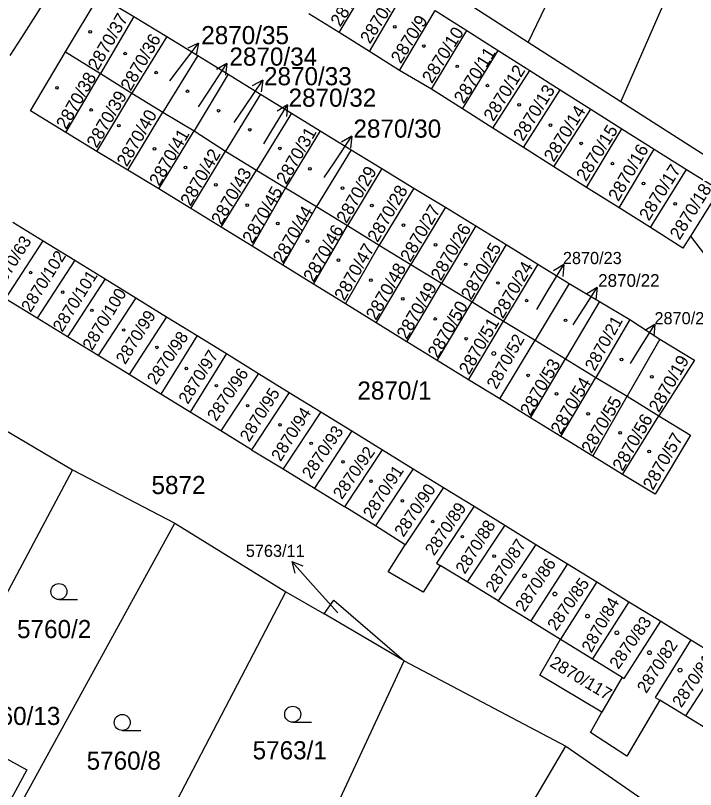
# Model space of a CAD drawing. Extents: x -644096 to -634268, y -1141430 to -1133463.
# Drawn here: x -640000.6 to -639936.8, y -1138491 to -1138418.5 of the extents above; entities that cross this region are included whole.
import ezdxf

# ---------------------------------------------------------------- set-up
doc = ezdxf.new("R2010")
doc.units = 0
for name, color, linetype in [('M_Svah_Zarez', 7, 'Continuous'), ('spodek_zarez', 7, 'Continuous'), ('svrsek_osa_sjezdy', 7, 'Continuous'), ('svrsek_osa_VRT', 7, 'Continuous'), ('svrsek_popisy_VRT', 7, 'Continuous'), ('terminal_VRT', 7, 'Continuous')]:
    doc.layers.add(name, color=color, linetype=linetype)

msp = doc.modelspace()

# ---------------------------------------------------------------- linework, layer by layer
at = {"layer": 'M_Svah_Zarez'}
for centre, radius in [((-639965.025, -1138419.519), 0.123), ((-639993.555, -1138419.989), 0.123), ((-639962.295, -1138421.329), 0.123), ((-639990.275, -1138422.039), 0.123), ((-639959.165, -1138423.229), 0.123), ((-639987.365, -1138423.819), 0.123), ((-639996.665, -1138425.249), 0.123), ((-639984.445, -1138425.569), 0.123), ((-639956.345, -1138425.039), 0.123), ((-639953.365, -1138426.839), 0.123), ((-639993.455, -1138427.319), 0.123), ((-639981.525, -1138427.389), 0.123), ((-639990.865, -1138428.789), 0.123), ((-639978.605, -1138429.169), 0.123), ((-639950.445, -1138428.739), 0.123), ((-639947.565, -1138430.449), 0.123), ((-639987.525, -1138430.959), 0.123), ((-639975.785, -1138430.919), 0.123), ((-639984.635, -1138432.709), 0.123), ((-639972.965, -1138432.829), 0.123), ((-639944.635, -1138432.349), 0.123), ((-639941.715, -1138434.209), 0.123), ((-639981.785, -1138434.329), 0.123), ((-639969.915, -1138434.649), 0.123), ((-639978.835, -1138436.239), 0.123), ((-639967.165, -1138436.269), 0.123), ((-639938.745, -1138436.109), 0.123), ((-639975.985, -1138437.959), 0.123), ((-639964.215, -1138438.119), 0.123), ((-639973.195, -1138439.609), 0.123), ((-639961.195, -1138439.969), 0.123), ((-639970.305, -1138441.399), 0.123), ((-639958.375, -1138441.789), 0.123), ((-639999.135, -1138442.559), 0.117), ((-639967.255, -1138443.279), 0.123), ((-639955.355, -1138443.539), 0.123), ((-639996.125, -1138444.399), 0.117), ((-639964.275, -1138445.029), 0.123), ((-639952.665, -1138445.189), 0.123), ((-639993.395, -1138446.099), 0.117), ((-639961.225, -1138446.909), 0.123), ((-639949.035, -1138447.039), 0.123), ((-639990.415, -1138447.939), 0.117), ((-639958.345, -1138448.759), 0.123), ((-639987.305, -1138449.579), 0.117), ((-639955.747, -1138450.149), 0.175), ((-639943.785, -1138450.709), 0.123), ((-639984.555, -1138451.549), 0.117), ((-639952.535, -1138452.199), 0.123), ((-639940.935, -1138452.329), 0.123), ((-639981.735, -1138453.169), 0.117), ((-639949.875, -1138453.919), 0.123), ((-639978.805, -1138455.029), 0.117), ((-639946.895, -1138455.799), 0.123), ((-639975.765, -1138456.829), 0.117), ((-639943.915, -1138457.579), 0.123), ((-639972.855, -1138458.569), 0.117), ((-639941.195, -1138459.329), 0.123), ((-639969.865, -1138460.299), 0.117), ((-639967.255, -1138462.109), 0.117), ((-639964.305, -1138463.959), 0.117), ((-639961.465, -1138465.899), 0.117), ((-639958.685, -1138467.309), 0.117), ((-639955.705, -1138469.139), 0.117), ((-639952.867, -1138470.979), 0.175), ((-639950.017, -1138472.689), 0.175), ((-639946.957, -1138474.759), 0.175), ((-639944.207, -1138476.319), 0.175), ((-639941.167, -1138478.189), 0.175), ((-639938.297, -1138479.829), 0.175)]:
    msp.add_circle(centre, radius, dxfattribs=at)
at = {"layer": 'spodek_zarez'}
msp.add_circle((-638683.068, -1137056.847), 1378.084, dxfattribs=at)
at = {"layer": 'svrsek_osa_sjezdy'}
for p, q in [((-639996.483, -1138473.21), (-639994.733, -1138473.21)), ((-639974.583, -1138484.71), (-639972.833, -1138484.71)), ((-639990.553, -1138485.48), (-639988.803, -1138485.48))]:
    msp.add_line(p, q, dxfattribs=at)
for centre in [(-639996.483, -1138472.46), (-639974.583, -1138483.96), (-639990.553, -1138484.73)]:
    msp.add_circle(centre, 0.75, dxfattribs=at)
at = {"layer": 'svrsek_popisy_VRT'}
for p, q in [((-639985.22, -1138423.44), (-639983.414, -1138421.043)), ((-639983.414, -1138421.043), (-639984.417, -1138421.542)), ((-639983.414, -1138421.043), (-639983.617, -1138422.144)), ((-639982.38, -1138425.47), (-639980.746, -1138422.953)), ((-639980.746, -1138422.953), (-639981.711, -1138423.52)), ((-639980.746, -1138422.953), (-639980.871, -1138424.066)), ((-639986.08, -1138424.58), (-639985.22, -1138423.44)), ((-639979.07, -1138427.01), (-639977.392, -1138424.522)), ((-639977.392, -1138424.522), (-639978.367, -1138425.072)), ((-639977.392, -1138424.522), (-639977.537, -1138425.632)), ((-639983.41, -1138427.03), (-639982.38, -1138425.47)), ((-639976.63, -1138429.4), (-639975.084, -1138426.828)), ((-639975.084, -1138426.828), (-639976.029, -1138427.428)), ((-639975.084, -1138426.828), (-639975.171, -1138427.944)), ((-639980.07, -1138428.5), (-639979.07, -1138427.01)), ((-639977.3, -1138430.5), (-639976.63, -1138429.4)), ((-639970.71, -1138432.27), (-639969.032, -1138429.782)), ((-639969.032, -1138429.782), (-639970.007, -1138430.332)), ((-639969.032, -1138429.782), (-639969.177, -1138430.892)), ((-639971.63, -1138433.66), (-639970.71, -1138432.27)), ((-639950.74, -1138444.37), (-639949.194, -1138441.798)), ((-639949.194, -1138441.798), (-639950.139, -1138442.398)), ((-639949.194, -1138441.798), (-639949.281, -1138442.914)), ((-639947.69, -1138446.49), (-639946.056, -1138443.973)), ((-639946.056, -1138443.973), (-639947.021, -1138444.54)), ((-639946.056, -1138443.973), (-639946.181, -1138445.086)), ((-639951.71, -1138446.01), (-639950.74, -1138444.37)), ((-639948.31, -1138447.46), (-639947.69, -1138446.49)), ((-639942.24, -1138449.96), (-639940.65, -1138447.415)), ((-639940.65, -1138447.415), (-639941.605, -1138447.999)), ((-639940.65, -1138447.415), (-639940.756, -1138448.53)), ((-639942.94, -1138451.07), (-639942.24, -1138449.96)), ((-639972.66, -1138471.88), (-639974.668, -1138469.65)), ((-639974.668, -1138469.65), (-639973.626, -1138470.059)), ((-639974.668, -1138469.65), (-639974.37, -1138470.729)), ((-639970.37, -1138474.46), (-639972.66, -1138471.88))]:
    msp.add_line(p, q, dxfattribs=at)
at = {"layer": 'terminal_VRT'}
for p, q in [((-639952.51, -1138420.99), (-639935.73, -1138385.82)), ((-639943.83, -1138426.56), (-639927.34, -1138388.82)), ((-639970.23, -1138420.07), (-639966.91, -1138414.5)), ((-639967.4, -1138421.83), (-639964.12, -1138416.23)), ((-639964.57, -1138423.61), (-639961.25, -1138417.99)), ((-639961.25, -1138417.99), (-639958.27, -1138419.88)), ((-639989.48, -1138418.57), (-639992.59, -1138423.91)), ((-639989.48, -1138418.57), (-639986.37, -1138420.42)), ((-639970.23, -1138420.07), (-639973.06, -1138418.3)), ((-639967.4, -1138421.83), (-639970.23, -1138420.07)), ((-639961.58, -1138425.37), (-639958.27, -1138419.88)), ((-639958.27, -1138419.88), (-639955.33, -1138421.75)), ((-639986.37, -1138420.42), (-639989.64, -1138425.76)), ((-639986.37, -1138420.42), (-639983.46, -1138422.22)), ((-639943.83, -1138426.56), (-639952.51, -1138420.99)), ((-639964.57, -1138423.61), (-639967.4, -1138421.83)), ((-639958.66, -1138427.22), (-639955.33, -1138421.75)), ((-639955.33, -1138421.75), (-639952.38, -1138423.61)), ((-639995.86, -1138421.87), (-639992.59, -1138423.91)), ((-639983.46, -1138422.22), (-639986.75, -1138427.51)), ((-639983.46, -1138422.22), (-639980.62, -1138423.95)), ((-639995.84, -1138429.44), (-639992.59, -1138423.91)), ((-639992.59, -1138423.91), (-639989.64, -1138425.76)), ((-639980.62, -1138423.95), (-639983.82, -1138429.26)), ((-639980.62, -1138423.95), (-639977.6, -1138425.85)), ((-639961.58, -1138425.37), (-639964.57, -1138423.61)), ((-639955.82, -1138429.03), (-639952.38, -1138423.61)), ((-639952.38, -1138423.61), (-639949.53, -1138425.43)), ((-639958.66, -1138427.22), (-639961.58, -1138425.37)), ((-639952.96, -1138430.85), (-639949.53, -1138425.43)), ((-639949.53, -1138425.43), (-639946.65, -1138427.25)), ((-639992.93, -1138431.2), (-639989.64, -1138425.76)), ((-639989.64, -1138425.76), (-639986.75, -1138427.51)), ((-639977.6, -1138425.85), (-639980.87, -1138431.18)), ((-639977.6, -1138425.85), (-639974.69, -1138427.63)), ((-639990.04, -1138432.95), (-639986.75, -1138427.51)), ((-639986.75, -1138427.51), (-639983.82, -1138429.26)), ((-639974.69, -1138427.63), (-639977.96, -1138432.96)), ((-639974.69, -1138427.63), (-639972, -1138429.29)), ((-639955.82, -1138429.03), (-639958.66, -1138427.22)), ((-639950.11, -1138432.66), (-639946.65, -1138427.25)), ((-639946.65, -1138427.25), (-639943.75, -1138429.09)), ((-639952.96, -1138430.85), (-639955.82, -1138429.03)), ((-639947.06, -1138434.59), (-639943.75, -1138429.09)), ((-639943.75, -1138429.09), (-639940.72, -1138430.99)), ((-639992.93, -1138431.2), (-639995.84, -1138429.44)), ((-639987.12, -1138434.72), (-639983.82, -1138429.26)), ((-639983.82, -1138429.26), (-639980.87, -1138431.18)), ((-639972, -1138429.29), (-639975.25, -1138434.62)), ((-639972, -1138429.29), (-639969.12, -1138431.06)), ((-639990.04, -1138432.95), (-639992.93, -1138431.2)), ((-639984.14, -1138436.54), (-639980.87, -1138431.18)), ((-639980.87, -1138431.18), (-639977.96, -1138432.96)), ((-639969.12, -1138431.06), (-639972.36, -1138436.38)), ((-639969.12, -1138431.06), (-639966.22, -1138432.82)), ((-639950.11, -1138432.66), (-639952.96, -1138430.85)), ((-639944.01, -1138436.5), (-639940.72, -1138430.99)), ((-639940.72, -1138430.99), (-639937.68, -1138432.89)), ((-639947.06, -1138434.59), (-639950.11, -1138432.66)), ((-639987.12, -1138434.72), (-639990.04, -1138432.95)), ((-639981.27, -1138438.31), (-639977.96, -1138432.96)), ((-639977.96, -1138432.96), (-639975.25, -1138434.62)), ((-639966.22, -1138432.82), (-639969.45, -1138438.16)), ((-639966.22, -1138432.82), (-639963.23, -1138434.64)), ((-639941.07, -1138438.35), (-639937.68, -1138432.89)), ((-639984.14, -1138436.54), (-639987.12, -1138434.72)), ((-639975.25, -1138434.62), (-639978.39, -1138440.09)), ((-639975.25, -1138434.62), (-639972.36, -1138436.38)), ((-639963.23, -1138434.64), (-639966.47, -1138439.98)), ((-639963.23, -1138434.64), (-639960.28, -1138436.43)), ((-639944.01, -1138436.5), (-639947.06, -1138434.59)), ((-639981.27, -1138438.31), (-639984.14, -1138436.54)), ((-639975.52, -1138441.86), (-639972.36, -1138436.38)), ((-639972.36, -1138436.38), (-639969.45, -1138438.16)), ((-639960.28, -1138436.43), (-639963.51, -1138441.79)), ((-639960.28, -1138436.43), (-639957.43, -1138438.18)), ((-639941.07, -1138438.35), (-639944.01, -1138436.5)), ((-640000.79, -1138437.84), (-639997.97, -1138439.58)), ((-639978.39, -1138440.09), (-639981.27, -1138438.31)), ((-639972.64, -1138443.64), (-639969.45, -1138438.16)), ((-639969.45, -1138438.16), (-639966.47, -1138439.98)), ((-639957.43, -1138438.18), (-639960.63, -1138443.55)), ((-639957.43, -1138438.18), (-639954.58, -1138439.93)), ((-640001.48, -1138445.01), (-639997.97, -1138439.58)), ((-639997.97, -1138439.58), (-639995, -1138441.41)), ((-639969.64, -1138445.49), (-639966.47, -1138439.98)), ((-639966.47, -1138439.98), (-639963.51, -1138441.79)), ((-639954.58, -1138439.93), (-639957.77, -1138445.3)), ((-639954.58, -1138439.93), (-639951.63, -1138441.76)), ((-639975.52, -1138441.86), (-639978.39, -1138440.09)), ((-639995, -1138441.41), (-639998.52, -1138446.83)), ((-639995, -1138441.41), (-639992.16, -1138443.16)), ((-639972.64, -1138443.64), (-639975.52, -1138441.86)), ((-639966.76, -1138447.27), (-639963.51, -1138441.79)), ((-639963.51, -1138441.79), (-639960.63, -1138443.55)), ((-639951.63, -1138441.76), (-639954.82, -1138447.1)), ((-639951.63, -1138441.76), (-639948.67, -1138443.58)), ((-639992.16, -1138443.16), (-639995.67, -1138448.57)), ((-639992.16, -1138443.16), (-639989.29, -1138444.93)), ((-639963.89, -1138449.04), (-639960.63, -1138443.55)), ((-639960.63, -1138443.55), (-639957.77, -1138445.3)), ((-639948.67, -1138443.58), (-639951.87, -1138448.91)), ((-639948.67, -1138443.58), (-639945.84, -1138445.27)), ((-639969.64, -1138445.49), (-639972.64, -1138443.64)), ((-639998.52, -1138446.83), (-640001.48, -1138445.01)), ((-639989.29, -1138444.93), (-639992.81, -1138450.33)), ((-639989.29, -1138444.93), (-639986.39, -1138446.71)), ((-639966.76, -1138447.27), (-639969.64, -1138445.49)), ((-639961.05, -1138450.8), (-639957.77, -1138445.3)), ((-639957.77, -1138445.3), (-639954.82, -1138447.1)), ((-639945.84, -1138445.27), (-639949.02, -1138450.64)), ((-639945.84, -1138445.27), (-639943.01, -1138446.97)), ((-639995.67, -1138448.57), (-639998.52, -1138446.83)), ((-639986.39, -1138446.71), (-639989.91, -1138452.11)), ((-639986.39, -1138446.71), (-639983.54, -1138448.47)), ((-639958.11, -1138452.61), (-639954.82, -1138447.1)), ((-639954.82, -1138447.1), (-639951.87, -1138448.91)), ((-639943.01, -1138446.97), (-639946.18, -1138452.38)), ((-639943.01, -1138446.97), (-639940.18, -1138448.79)), ((-639963.89, -1138449.04), (-639966.76, -1138447.27)), ((-639992.81, -1138450.33), (-639995.67, -1138448.57)), ((-639983.54, -1138448.47), (-639986.94, -1138453.95)), ((-639983.54, -1138448.47), (-639980.79, -1138450.16)), ((-639961.05, -1138450.8), (-639963.89, -1138449.04)), ((-639955.17, -1138454.41), (-639951.87, -1138448.91)), ((-639951.87, -1138448.91), (-639949.02, -1138450.64)), ((-639940.18, -1138448.79), (-639943.25, -1138454.15)), ((-639980.79, -1138450.16), (-639984.18, -1138455.64)), ((-639980.79, -1138450.16), (-639977.78, -1138452.02)), ((-639989.91, -1138452.11), (-639992.81, -1138450.33)), ((-639958.11, -1138452.61), (-639961.05, -1138450.8)), ((-639952.31, -1138456.19), (-639949.02, -1138450.64)), ((-639949.02, -1138450.64), (-639946.18, -1138452.38)), ((-639986.94, -1138453.95), (-639989.91, -1138452.11)), ((-639977.78, -1138452.02), (-639981.3, -1138457.4)), ((-639977.78, -1138452.02), (-639974.9, -1138453.79)), ((-639955.17, -1138454.41), (-639958.11, -1138452.61)), ((-639949.45, -1138457.94), (-639946.18, -1138452.38)), ((-639946.18, -1138452.38), (-639943.25, -1138454.15)), ((-639974.9, -1138453.79), (-639978.43, -1138459.16)), ((-639974.9, -1138453.79), (-639971.95, -1138455.61)), ((-639984.18, -1138455.64), (-639986.94, -1138453.95)), ((-639952.31, -1138456.19), (-639955.17, -1138454.41)), ((-639946.47, -1138459.77), (-639943.25, -1138454.15)), ((-639943.25, -1138454.15), (-639940.27, -1138455.99)), ((-640004.69, -1138455.47), (-639995.21, -1138461.05)), ((-639981.3, -1138457.4), (-639984.18, -1138455.64)), ((-639971.95, -1138455.61), (-639975.48, -1138460.97)), ((-639971.95, -1138455.61), (-639969.03, -1138457.41)), ((-639949.45, -1138457.94), (-639952.31, -1138456.19)), ((-639943.69, -1138461.49), (-639940.27, -1138455.99)), ((-639978.43, -1138459.16), (-639981.3, -1138457.4)), ((-639969.03, -1138457.41), (-639972.54, -1138462.77)), ((-639969.03, -1138457.41), (-639966.18, -1138459.17)), ((-639946.47, -1138459.77), (-639949.45, -1138457.94)), ((-639978.43, -1138459.16), (-639975.48, -1138460.97)), ((-639969.71, -1138464.51), (-639966.18, -1138459.17)), ((-639966.18, -1138459.17), (-639963.29, -1138460.95)), ((-639943.69, -1138461.49), (-639946.47, -1138459.77)), ((-639975.48, -1138460.97), (-639972.54, -1138462.77)), ((-639963.29, -1138460.95), (-639966.82, -1138466.29)), ((-639963.29, -1138460.95), (-639960.44, -1138462.71)), ((-639995.21, -1138461.05), (-639985.62, -1138466.06)), ((-639972.54, -1138462.77), (-639969.71, -1138464.51)), ((-639960.44, -1138462.71), (-639964.04, -1138468.08)), ((-639960.44, -1138462.71), (-639957.58, -1138464.47)), ((-639966.82, -1138466.29), (-639969.71, -1138464.51)), ((-639957.58, -1138464.47), (-639954.71, -1138466.24)), ((-639985.62, -1138466.06), (-639975.22, -1138472.47)), ((-639964.04, -1138468.08), (-639966.82, -1138466.29)), ((-639954.71, -1138466.24), (-639958.24, -1138471.55)), ((-639954.71, -1138466.24), (-639951.79, -1138468.04)), ((-639951.79, -1138468.04), (-639955.33, -1138473.34)), ((-639951.79, -1138468.04), (-639948.85, -1138469.85)), ((-639958.24, -1138471.55), (-639960.76, -1138470.01)), ((-639948.85, -1138469.85), (-639952.28, -1138475.21)), ((-639948.85, -1138469.85), (-639946.1, -1138471.54)), ((-639955.33, -1138473.34), (-639958.24, -1138471.55)), ((-639946.1, -1138471.54), (-639949.5, -1138476.92)), ((-639946.1, -1138471.54), (-639943.08, -1138473.41)), ((-639994.46, -1138509.31), (-639975.22, -1138472.47)), ((-639975.22, -1138472.47), (-639971.65, -1138474.56)), ((-639955.33, -1138473.34), (-639952.28, -1138475.21)), ((-639943.08, -1138473.41), (-639946.51, -1138478.77)), ((-639943.08, -1138473.41), (-639940.09, -1138475.25)), ((-639964.14, -1138478.95), (-639971.65, -1138474.56)), ((-639952.28, -1138475.21), (-639949.5, -1138476.92)), ((-639940.09, -1138475.25), (-639937.28, -1138476.98)), ((-639949.5, -1138476.92), (-639946.51, -1138478.77)), ((-639937.28, -1138476.98), (-639934.35, -1138478.78)), ((-639979.68, -1138512.34), (-639964.14, -1138478.95)), ((-639964.14, -1138478.95), (-639948.98, -1138486.94)), ((-639946.51, -1138478.77), (-639943.73, -1138480.49)), ((-639934.35, -1138478.78), (-639937.8, -1138484.12)), ((-639943.73, -1138480.49), (-639945.63, -1138483.77)), ((-639937.8, -1138484.12), (-639940.19, -1138482.65)), ((-639934.99, -1138485.83), (-639937.8, -1138484.12)), ((-639966.05, -1138515.9), (-639948.98, -1138486.94)), ((-639948.98, -1138486.94), (-639931.41, -1138499.15))]:
    msp.add_line(p, q, dxfattribs=at)
for points in [[(-639921.49, -1138390.92), (-639934.08, -1138432.82), (-639943.83, -1138426.56)], [(-639992.87, -1138409.32), (-640000, -1138420.54), (-640001.07, -1138422.22)], [(-639952.51, -1138420.99), (-639957.61, -1138417.72), (-639962.14, -1138414.79)], [(-639995.86, -1138421.87), (-639992.72, -1138416.58), (-639989.48, -1138418.57)], [(-639995.84, -1138429.44), (-639999.15, -1138427.41), (-639995.86, -1138421.87)], [(-639937.68, -1138432.89), (-639934.6, -1138434.82), (-639937.32, -1138439.15)], [(-639937.32, -1138439.15), (-639938.02, -1138440.26), (-639941.07, -1138438.35)], [(-639937.32, -1138439.15), (-639935.91, -1138440.99), (-639931.93, -1138448.47)], [(-639940.18, -1138448.79), (-639936.94, -1138450.78), (-639940.27, -1138455.99)], [(-639940.27, -1138455.99), (-639937.32, -1138457.8), (-639940.63, -1138463.32), (-639943.69, -1138461.49)], [(-639995.21, -1138461.05), (-640010.18, -1138489.13), (-640013.49, -1138505.38)], [(-639957.58, -1138464.47), (-639961.12, -1138469.79), (-639960.76, -1138470.01)], [(-640007.88, -1138506.65), (-640001.6, -1138495.21), (-639985.62, -1138466.06)], [(-639960.76, -1138470.01), (-639962.35, -1138472.51), (-639965.64, -1138470.62), (-639964.04, -1138468.08)], [(-639971.65, -1138474.56), (-639970.72, -1138473.26), (-639964.14, -1138478.95)], [(-639943.73, -1138480.49), (-639943.52, -1138480.62), (-639940.09, -1138475.25)], [(-639945.63, -1138483.77), (-639951.42, -1138480.3), (-639949.5, -1138476.92)], [(-639937.28, -1138476.98), (-639940.63, -1138482.4), (-639940.19, -1138482.65)], [(-639940.19, -1138482.65), (-639943.29, -1138487.89), (-639946.69, -1138485.68), (-639945.63, -1138483.77)], [(-640004.75, -1138486.29), (-639999.5, -1138489.16), (-640003.84, -1138497.18), (-640006.94, -1138495.52), (-640005.44, -1138492.51), (-640007.51, -1138491.38), (-640004.75, -1138486.29)]]:
    msp.add_lwpolyline(points, dxfattribs=at)

# ---------------------------------------------------------------- texts
at = {"layer": 'svrsek_osa_VRT'}
for s, height, rotation, p in [('2870/7', 1.19, 58, (-639970.127, -1138419.587)), ('2870/8', 1.19, 58, (-639967.347, -1138421.197)), ('2870/37', 1.19, 60, (-639992.832, -1138423.698)), ('2870/9', 1.19, 58, (-639964.467, -1138423.047)), ('2870/10', 1.19, 58, (-639961.547, -1138424.907)), ('2870/36', 1.19, 60, (-639989.762, -1138425.618)), ('2870/11', 1.19, 58, (-639958.567, -1138426.807)), ('2870/12', 1.19, 58, (-639955.787, -1138428.467)), ('2870/38', 1.19, 60, (-639995.802, -1138429.208)), ('2870/13', 1.19, 58, (-639953.007, -1138430.317)), ('2870/39', 1.19, 60, (-639992.942, -1138430.958)), ('2870/14', 1.19, 58, (-639950.137, -1138432.267)), ('2870/40', 1.19, 60, (-639990.122, -1138432.718)), ('2870/31', 1.19, 60, (-639975.182, -1138434.368)), ('2870/15', 1.19, 58, (-639947.107, -1138434.077)), ('2870/41', 1.19, 60, (-639987.082, -1138434.528)), ('2870/16', 1.19, 60, (-639944.072, -1138435.958)), ('2870/42', 1.19, 60, (-639984.162, -1138436.398)), ('2870/29', 1.19, 60, (-639969.542, -1138438.028)), ('2870/17', 1.19, 58, (-639941.207, -1138437.787)), ('2870/43', 1.19, 60, (-639981.272, -1138438.168)), ('2870/45', 1.19, 60, (-639978.352, -1138439.918)), ('2870/28', 1.19, 60, (-639966.632, -1138439.798)), ('2870/18', 1.19, 58, (-639938.337, -1138439.577)), ('2870/44', 1.19, 60, (-639975.502, -1138441.758)), ('2870/27', 1.19, 60, (-639963.562, -1138441.638)), ('2870/46', 1.19, 60, (-639972.642, -1138443.518)), ('2870/26', 1.19, 60, (-639960.702, -1138443.398)), ('2870/63', 1.14, 58, (-640001.924, -1138444.26)), ('2870/47', 1.19, 60, (-639969.742, -1138445.278)), ('2870/25', 1.19, 60, (-639957.872, -1138445.198)), ('2870/102', 1.14, 58, (-639999.138, -1138446.359)), ('2870/48', 1.19, 60, (-639966.782, -1138447.098)), ('2870/24', 1.19, 60, (-639954.892, -1138446.958)), ('2870/101', 1.14, 58, (-639996.178, -1138448.209)), ('2870/49', 1.19, 60, (-639963.902, -1138448.898)), ('2870/100', 1.14, 59, (-639993.378, -1138449.933)), ('2870/50', 1.19, 60, (-639960.992, -1138450.658)), ('2870/99', 1.14, 58, (-639990.274, -1138451.24)), ('2870/51', 1.19, 60, (-639958.062, -1138452.208)), ('2870/21', 1.14, 61, (-639946.292, -1138451.86)), ('2870/98', 1.14, 56, (-639987.379, -1138453.146)), ('2870/52', 1.139, 61, (-639955.491, -1138453.568)), ('2870/97', 1.14, 58, (-639984.404, -1138454.97)), ('2870/53', 1.19, 60, (-639952.332, -1138456.068)), ('2870/19', 1.19, 60, (-639940.272, -1138455.748)), ('2870/96', 1.14, 56, (-639981.749, -1138456.576)), ('2870/54', 1.19, 60, (-639949.472, -1138457.808)), ('2870/95', 1.14, 58, (-639978.654, -1138458.51)), ('2870/55', 1.19, 60, (-639946.592, -1138459.598)), ('2870/94', 1.14, 58, (-639975.714, -1138460.34)), ('2870/56', 1.19, 60, (-639943.682, -1138461.248)), ('2870/93', 1.14, 56, (-639972.859, -1138461.986)), ('2870/57', 1.19, 60, (-639940.832, -1138463.018)), ('2870/92', 1.14, 55, (-639969.972, -1138463.893)), ('2870/91', 1.14, 57, (-639967.127, -1138465.729)), ('2870/90', 1.14, 56, (-639964.209, -1138467.426)), ('2870/89', 1.14, 56, (-639961.339, -1138469.176)), ('2870/88', 1.14, 58, (-639958.454, -1138470.89)), ('2870/87', 1.14, 57, (-639955.657, -1138472.649)), ('2870/86', 1.14, 57, (-639952.867, -1138474.439)), ('2870/85', 1.14, 55, (-639949.892, -1138476.213)), ('2870/84', 1.139, 61, (-639946.601, -1138478.248)), ('2870/83', 1.14, 55, (-639944.072, -1138479.813)), ('2870/82', 1.14, 57, (-639941.457, -1138482.069)), ('2870/117', 1.14, 329, (-639950.583, -1138479.411)), ('2870/81', 1.14, 56, (-639938.179, -1138483.416))]:
    msp.add_text(s, height=height, rotation=rotation, dxfattribs=at).set_placement(p)
for s, height, p in [('2870/35', 1.7, (-639983.15, -1138421.155)), ('2870/34', 1.7, (-639980.51, -1138423.165)), ('2870/33', 1.7, (-639977.27, -1138425.005)), ('2870/32', 1.7, (-639974.97, -1138427.015)), ('2870/30', 1.7, (-639968.89, -1138429.915)), ('2870/23', 1.14, (-639949.27, -1138441.765)), ('2870/22', 1.19, (-639945.967, -1138443.897)), ('2870/20', 1.14, (-639940.69, -1138447.405)), ('2870/1', 1.7, (-639968.526, -1138454.465)), ('5872', 1.7, (-639987.811, -1138463.325)), ('5763/11', 1.14, (-639978.974, -1138469.215)), ('5760/2', 1.7, (-640000.406, -1138476.825)), ('5760/13', 1.7, (-640004.566, -1138484.965)), ('5763/1', 1.7, (-639978.336, -1138488.185)), ('5760/8', 1.7, (-639993.886, -1138489.155))]:
    msp.add_text(s, height=height, dxfattribs=at).set_placement(p)

doc.saveas('drawing.dxf')
